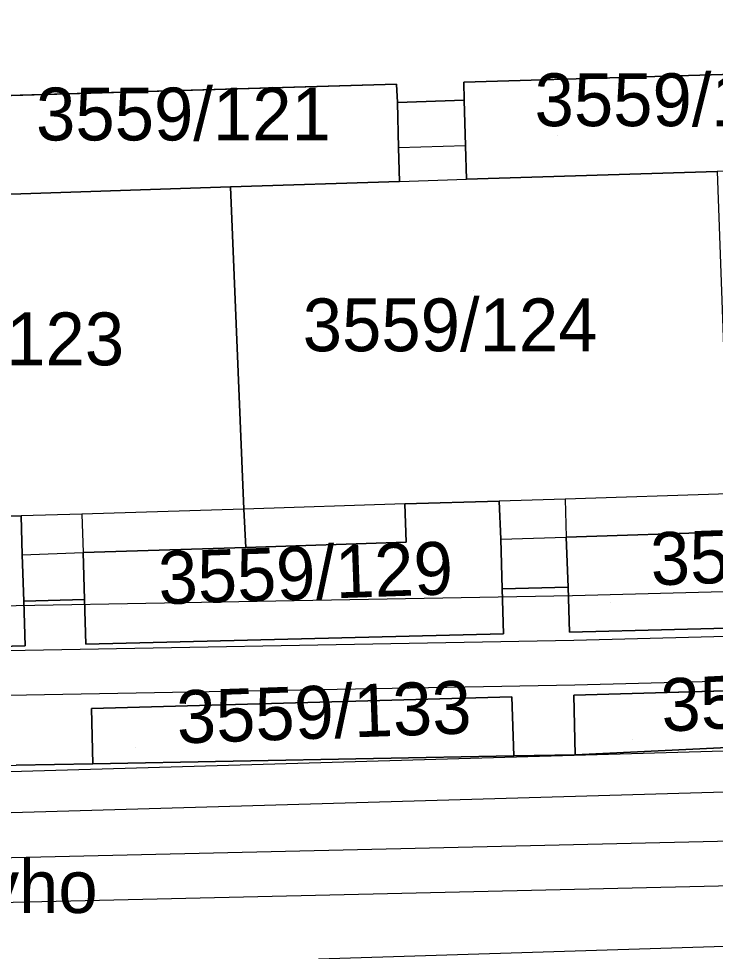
# Model space of a CAD drawing. Extents: x -264070 to -262271, y -1238894 to -1238141.
# Drawn here: x -262753.38 to -262727.02, y -1238359.92 to -1238324.62 of the extents above; entities that cross this region are included whole.
import ezdxf

# ---------------------------------------------------------------- set-up
doc = ezdxf.new("R2010")
doc.units = 0
for name, color, linetype in [('body_kn', 7, 'Continuous'), ('kladpar_druhypozemkov', 7, 'Continuous'), ('kladpar_hranice', 7, 'Continuous'), ('kladpar_parcelnecisla', 7, 'Continuous'), ('kladpar_plochy', 7, 'Continuous'), ('popisy', 7, 'Continuous'), ('tarchy_linie', 7, 'Continuous'), ('zappar_hrandruhpozemk', 7, 'Continuous')]:
    doc.layers.add(name, color=color, linetype=linetype)

msp = doc.modelspace()

# ---------------------------------------------------------------- linework, layer by layer
at = {"layer": 'body_kn'}
for p, q in [((-262739.08, -1238327.1), (-262739.08, -1238327.1)), ((-262739.08, -1238327.1), (-262739.08, -1238327.1)), ((-262736.54, -1238327.02), (-262736.54, -1238327.02)), ((-262739.05, -1238327.79), (-262739.05, -1238327.79)), ((-262736.52, -1238327.71), (-262736.52, -1238327.71)), ((-262739.01, -1238329.51), (-262739.01, -1238329.51)), ((-262736.47, -1238329.43), (-262736.47, -1238329.43)), ((-262736.47, -1238329.43), (-262736.47, -1238329.43)), ((-262745.36, -1238330.99), (-262745.36, -1238330.99)), ((-262745.36, -1238330.99), (-262745.36, -1238330.99)), ((-262738.97, -1238330.78), (-262738.97, -1238330.78)), ((-262738.97, -1238330.78), (-262738.97, -1238330.78)), ((-262736.44, -1238330.7), (-262736.44, -1238330.7)), ((-262738.77, -1238342.99), (-262738.77, -1238342.99)), ((-262738.77, -1238342.99), (-262738.77, -1238342.99)), ((-262735.2, -1238342.88), (-262735.2, -1238342.88)), ((-262732.7, -1238342.81), (-262732.7, -1238342.81)), ((-262732.7, -1238342.81), (-262732.7, -1238342.81)), ((-262750.99, -1238343.37), (-262750.99, -1238343.37)), ((-262750.99, -1238343.37), (-262750.99, -1238343.37)), ((-262744.86, -1238343.18), (-262744.86, -1238343.18)), ((-262744.86, -1238343.18), (-262744.86, -1238343.18)), ((-262753.29, -1238343.44), (-262753.29, -1238343.44)), ((-262738.72, -1238344.44), (-262738.72, -1238344.44)), ((-262735.14, -1238344.32), (-262735.14, -1238344.32)), ((-262735.14, -1238344.32), (-262735.14, -1238344.32)), ((-262732.66, -1238344.24), (-262732.66, -1238344.24)), ((-262744.79, -1238344.64), (-262744.79, -1238344.64)), ((-262744.79, -1238344.64), (-262744.79, -1238344.64)), ((-262753.25, -1238344.91), (-262753.25, -1238344.91)), ((-262753.25, -1238344.91), (-262753.25, -1238344.91)), ((-262750.94, -1238344.83), (-262750.94, -1238344.83)), ((-262735.09, -1238346.2), (-262735.09, -1238346.2)), ((-262732.59, -1238346.14), (-262732.59, -1238346.14)), ((-262732.42, -1238346.45), (-262732.42, -1238346.45)), ((-262753.19, -1238346.67), (-262753.19, -1238346.67)), ((-262750.89, -1238346.61), (-262750.89, -1238346.61)), ((-262735.04, -1238347.91), (-262735.04, -1238347.91)), ((-262732.54, -1238347.84), (-262732.54, -1238347.84)), ((-262750.84, -1238348.3), (-262750.84, -1238348.3)), ((-262732.38, -1238348.15), (-262732.38, -1238348.15)), ((-262753.14, -1238348.36), (-262753.14, -1238348.36)), ((-262732.34, -1238349.85), (-262732.34, -1238349.85)), ((-262734.72, -1238350.29), (-262734.72, -1238350.29)), ((-262734.72, -1238350.29), (-262734.72, -1238350.29)), ((-262732.38, -1238350.22), (-262732.38, -1238350.22)), ((-262750.62, -1238350.73), (-262750.62, -1238350.73)), ((-262734.65, -1238352.52), (-262734.65, -1238352.52)), ((-262734.65, -1238352.52), (-262734.65, -1238352.52)), ((-262732.32, -1238352.48), (-262732.32, -1238352.48)), ((-262750.57, -1238352.82), (-262750.57, -1238352.82))]:
    msp.add_line(p, q, dxfattribs=at)
at = {"layer": 'kladpar_druhypozemkov'}
for p, q in [((-262732.99, -1238329.06), (-262732.99, -1238329.06)), ((-262752.11, -1238329.56), (-262752.11, -1238329.56)), ((-262736.17, -1238334.91), (-262736.17, -1238334.91)), ((-262749.47, -1238346.91), (-262749.47, -1238346.91)), ((-262730.97, -1238346.71), (-262730.97, -1238346.71)), ((-262748.97, -1238352.21), (-262748.97, -1238352.21)), ((-262730.14, -1238351.92), (-262730.14, -1238351.92))]:
    msp.add_line(p, q, dxfattribs=at)
at = {"layer": 'kladpar_hranice'}
for points in [[(-262721.22, -1238326.57), (-262736.54, -1238327.02), (-262736.52, -1238327.71), (-262739.05, -1238327.79), (-262739.08, -1238327.1), (-262754.95, -1238327.57), (-262754.92, -1238328.24), (-262757.23, -1238328.31), (-262757.24, -1238327.64), (-262773.05, -1238328.11), (-262773.03, -1238328.76), (-262775.43, -1238328.83), (-262775.44, -1238328.18), (-262781.67, -1238328.36), (-262781.72, -1238326.75), (-262779.55, -1238322.8)], [(-262721.22, -1238326.57), (-262721.2, -1238327.21), (-262721.15, -1238329.03), (-262721.11, -1238330.21), (-262726.95, -1238330.4), (-262736.44, -1238330.7), (-262736.47, -1238329.43), (-262736.52, -1238327.71), (-262736.54, -1238327.02), (-262721.22, -1238326.57)], [(-262739.08, -1238327.1), (-262739.05, -1238327.79), (-262739.01, -1238329.51), (-262738.97, -1238330.78), (-262745.36, -1238330.99), (-262754.82, -1238331.3), (-262754.86, -1238330.02), (-262754.92, -1238328.24), (-262754.95, -1238327.57), (-262739.08, -1238327.1)], [(-262726.95, -1238330.4), (-262726.51, -1238342.61), (-262726.47, -1238344.04), (-262732.66, -1238344.24), (-262732.59, -1238346.14), (-262735.09, -1238346.2), (-262735.14, -1238344.32), (-262735.2, -1238342.88), (-262738.77, -1238342.99), (-262738.72, -1238344.44), (-262744.79, -1238344.64), (-262744.86, -1238343.18), (-262745.36, -1238330.99), (-262738.97, -1238330.78), (-262739.01, -1238329.51), (-262739.05, -1238327.79), (-262736.52, -1238327.71), (-262736.47, -1238329.43), (-262736.44, -1238330.7), (-262726.95, -1238330.4)], [(-262745.36, -1238330.99), (-262744.86, -1238343.18), (-262744.79, -1238344.64), (-262750.94, -1238344.83), (-262750.89, -1238346.61), (-262753.19, -1238346.67), (-262753.25, -1238344.91), (-262753.29, -1238343.44), (-262756.57, -1238343.54), (-262756.53, -1238345.02), (-262762.91, -1238345.23), (-262762.98, -1238343.74), (-262763.56, -1238331.59), (-262757.19, -1238331.38), (-262757.21, -1238330.09), (-262757.23, -1238328.31), (-262754.92, -1238328.24), (-262754.86, -1238330.02), (-262754.82, -1238331.3), (-262745.36, -1238330.99)], [(-262720.12, -1238343.84), (-262720.16, -1238342.42), (-262716.81, -1238342.32), (-262716.76, -1238343.72), (-262716.71, -1238345.59), (-262716.65, -1238347.44), (-262732.54, -1238347.84), (-262732.59, -1238346.14), (-262732.66, -1238344.24), (-262726.47, -1238344.04), (-262720.12, -1238343.84)], [(-262744.79, -1238344.64), (-262738.72, -1238344.44), (-262738.77, -1238342.99), (-262735.2, -1238342.88), (-262735.14, -1238344.32), (-262735.09, -1238346.2), (-262735.04, -1238347.91), (-262750.84, -1238348.3), (-262750.89, -1238346.61), (-262750.94, -1238344.83), (-262744.79, -1238344.64)], [(-262762.91, -1238345.23), (-262756.53, -1238345.02), (-262756.57, -1238343.54), (-262753.29, -1238343.44), (-262753.25, -1238344.91), (-262753.19, -1238346.67), (-262753.14, -1238348.36), (-262768.85, -1238348.76), (-262768.91, -1238347.31), (-262768.98, -1238345.42), (-262762.91, -1238345.23)], [(-262768.85, -1238348.76), (-262753.14, -1238348.36), (-262753.19, -1238346.67), (-262750.89, -1238346.61), (-262750.84, -1238348.3), (-262735.04, -1238347.91), (-262735.09, -1238346.2), (-262732.59, -1238346.14), (-262732.54, -1238347.84), (-262716.65, -1238347.44)], [(-262734.65, -1238352.52), (-262732.32, -1238352.48), (-262716.88, -1238351.74), (-262714.36, -1238351.62), (-262651.76, -1238349.84), (-262651.21, -1238349.82), (-262629.63, -1238349.26), (-262625.66, -1238349.15), (-262623.24, -1238349.09), (-262607.78, -1238348.69), (-262605.4, -1238348.63), (-262589.78, -1238348.22), (-262587.12, -1238348.15), (-262571.88, -1238347.76), (-262569.02, -1238347.69), (-262532.73, -1238346.75), (-262527.93, -1238346.63)], [(-262716.94, -1238349.79), (-262732.38, -1238350.22), (-262732.32, -1238352.48), (-262734.65, -1238352.52), (-262734.72, -1238350.29), (-262750.62, -1238350.73), (-262750.57, -1238352.82), (-262753.47, -1238352.87)], [(-262716.94, -1238349.79), (-262716.88, -1238351.74), (-262732.32, -1238352.48), (-262732.38, -1238350.22), (-262716.94, -1238349.79)], [(-262734.72, -1238350.29), (-262734.65, -1238352.52), (-262750.57, -1238352.82), (-262750.62, -1238350.73), (-262734.72, -1238350.29)], [(-262913.61, -1238355.34), (-262912.5, -1238356.28), (-262911.33, -1238356.92), (-262910.35, -1238357.22), (-262909.61, -1238357.18), (-262885.75, -1238356.54), (-262883.58, -1238356.48), (-262883.56, -1238356.48), (-262825.9, -1238354.8), (-262797.07, -1238353.67), (-262797.05, -1238353.67), (-262780.13, -1238353.36), (-262771.49, -1238353.2), (-262768.53, -1238353.14), (-262753.47, -1238352.87), (-262750.57, -1238352.82), (-262734.65, -1238352.52)]]:
    msp.add_lwpolyline(points, dxfattribs=at)
at = {"layer": 'kladpar_plochy'}
for p, q in [((-262721.22, -1238326.57), (-262736.54, -1238327.02)), ((-262739.08, -1238327.1), (-262754.95, -1238327.57)), ((-262739.05, -1238327.79), (-262739.08, -1238327.1)), ((-262736.54, -1238327.02), (-262736.52, -1238327.71)), ((-262736.52, -1238327.71), (-262739.05, -1238327.79)), ((-262735.09, -1238346.2), (-262732.59, -1238346.14)), ((-262735.04, -1238347.91), (-262735.09, -1238346.2)), ((-262732.59, -1238346.14), (-262732.54, -1238347.84)), ((-262753.19, -1238346.67), (-262750.89, -1238346.61)), ((-262753.14, -1238348.36), (-262753.19, -1238346.67)), ((-262750.89, -1238346.61), (-262750.84, -1238348.3)), ((-262732.54, -1238347.84), (-262716.65, -1238347.44)), ((-262750.84, -1238348.3), (-262735.04, -1238347.91)), ((-262768.85, -1238348.76), (-262753.14, -1238348.36)), ((-262716.94, -1238349.79), (-262732.38, -1238350.22)), ((-262734.72, -1238350.29), (-262750.62, -1238350.73)), ((-262734.65, -1238352.52), (-262734.72, -1238350.29)), ((-262732.38, -1238350.22), (-262732.32, -1238352.48)), ((-262750.62, -1238350.73), (-262750.57, -1238352.82)), ((-262732.32, -1238352.48), (-262734.65, -1238352.52)), ((-262750.57, -1238352.82), (-262753.47, -1238352.87))]:
    msp.add_line(p, q, dxfattribs=at)
for points in [[(-262721.22, -1238326.57), (-262721.2, -1238327.21), (-262721.15, -1238329.03), (-262721.11, -1238330.21), (-262726.95, -1238330.4), (-262736.44, -1238330.7), (-262736.47, -1238329.43), (-262736.52, -1238327.71), (-262736.54, -1238327.02)], [(-262739.08, -1238327.1), (-262739.05, -1238327.79), (-262739.01, -1238329.51), (-262738.97, -1238330.78), (-262745.36, -1238330.99), (-262754.82, -1238331.3), (-262754.86, -1238330.02), (-262754.92, -1238328.24), (-262754.95, -1238327.57)], [(-262726.95, -1238330.4), (-262726.51, -1238342.61), (-262726.47, -1238344.04), (-262732.66, -1238344.24), (-262732.59, -1238346.14), (-262735.09, -1238346.2), (-262735.14, -1238344.32), (-262735.2, -1238342.88), (-262738.77, -1238342.99), (-262738.72, -1238344.44), (-262744.79, -1238344.64), (-262744.86, -1238343.18), (-262745.36, -1238330.99), (-262738.97, -1238330.78), (-262739.01, -1238329.51), (-262739.05, -1238327.79), (-262736.52, -1238327.71), (-262736.47, -1238329.43), (-262736.44, -1238330.7)], [(-262745.36, -1238330.99), (-262744.86, -1238343.18), (-262744.79, -1238344.64), (-262750.94, -1238344.83), (-262750.89, -1238346.61), (-262753.19, -1238346.67), (-262753.25, -1238344.91), (-262753.29, -1238343.44), (-262756.57, -1238343.54), (-262756.53, -1238345.02), (-262762.91, -1238345.23), (-262762.98, -1238343.74), (-262763.56, -1238331.59), (-262757.19, -1238331.38), (-262757.21, -1238330.09), (-262757.23, -1238328.31), (-262754.92, -1238328.24), (-262754.86, -1238330.02), (-262754.82, -1238331.3)], [(-262720.12, -1238343.84), (-262720.16, -1238342.42), (-262716.81, -1238342.32), (-262716.76, -1238343.72), (-262716.71, -1238345.59), (-262716.65, -1238347.44), (-262732.54, -1238347.84), (-262732.59, -1238346.14), (-262732.66, -1238344.24), (-262726.47, -1238344.04)], [(-262744.79, -1238344.64), (-262738.72, -1238344.44), (-262738.77, -1238342.99), (-262735.2, -1238342.88), (-262735.14, -1238344.32), (-262735.09, -1238346.2), (-262735.04, -1238347.91), (-262750.84, -1238348.3), (-262750.89, -1238346.61), (-262750.94, -1238344.83)], [(-262762.91, -1238345.23), (-262756.53, -1238345.02), (-262756.57, -1238343.54), (-262753.29, -1238343.44), (-262753.25, -1238344.91), (-262753.19, -1238346.67), (-262753.14, -1238348.36), (-262768.85, -1238348.76), (-262768.91, -1238347.31), (-262768.98, -1238345.42)], [(-262716.94, -1238349.79), (-262716.88, -1238351.74), (-262732.32, -1238352.48), (-262732.38, -1238350.22)], [(-262734.72, -1238350.29), (-262734.65, -1238352.52), (-262750.57, -1238352.82), (-262750.62, -1238350.73)]]:
    msp.add_lwpolyline(points, close=True, dxfattribs=at)
msp.add_lwpolyline([(-262797.05, -1238353.67), (-262780.13, -1238353.36), (-262771.49, -1238353.2), (-262768.53, -1238353.14), (-262753.47, -1238352.87), (-262750.57, -1238352.82), (-262734.65, -1238352.52), (-262732.32, -1238352.48), (-262716.88, -1238351.74), (-262714.36, -1238351.62), (-262651.76, -1238349.84), (-262651.21, -1238349.82), (-262629.63, -1238349.26), (-262625.66, -1238349.15), (-262623.24, -1238349.09), (-262607.78, -1238348.69), (-262605.4, -1238348.63), (-262589.78, -1238348.22), (-262587.12, -1238348.15), (-262571.88, -1238347.76), (-262569.02, -1238347.69), (-262532.73, -1238346.75), (-262527.93, -1238346.63)], dxfattribs=at)
at = {"layer": 'tarchy_linie'}
for points in [[(-262879.36, -1238352.78), (-262832, -1238350.33), (-262782.2, -1238349.05), (-262732.38, -1238348.15), (-262687.56, -1238346.97), (-262676.12, -1238346.24), (-262630.21, -1238345.2), (-262580.42, -1238343.73), (-262555.82, -1238343.74), (-262532.87, -1238343.21)], [(-262832.04, -1238348.63), (-262782.24, -1238347.35), (-262771.55, -1238347.16), (-262771.54, -1238347.37), (-262768.91, -1238347.31), (-262768.92, -1238347.11), (-262732.42, -1238346.45), (-262687.64, -1238345.27), (-262676.19, -1238344.54), (-262636.52, -1238343.61)], [(-262915.67, -1238357.53), (-262827.35, -1238355.25), (-262717.55, -1238352.07), (-262612.02, -1238349.11), (-262582.13, -1238348.18), (-262523.92, -1238348.6), (-262527.18, -1238346.61), (-262526.75, -1238346.6), (-262525.01, -1238346.49), (-262524.28, -1238346.33), (-262523.39, -1238346.14), (-262523.44, -1238346.84), (-262523.58, -1238348.81), (-262523.63, -1238349.52), (-262523.67, -1238350.15), (-262523.75, -1238351.27), (-262523.88, -1238353.02), (-262569.3, -1238353.65), (-262620.18, -1238354.72), (-262670.86, -1238355.99), (-262721.99, -1238357.34), (-262772.67, -1238358.51), (-262811.72, -1238360.02)], [(-262630.16, -1238346.95), (-262676.05, -1238347.94), (-262687.48, -1238348.67), (-262732.34, -1238349.85), (-262782.16, -1238350.75), (-262831.96, -1238352.03)], [(-262916.13, -1238359.08), (-262827.31, -1238356.8), (-262717.51, -1238353.62), (-262611.98, -1238350.66), (-262582.11, -1238349.73), (-262523.67, -1238350.15)], [(-262916.76, -1238361.2), (-262874.25, -1238359.92), (-262823.54, -1238358.51), (-262811.77, -1238358.32), (-262772.72, -1238356.81), (-262722.03, -1238355.64), (-262670.9, -1238354.24), (-262620.22, -1238352.97), (-262569.46, -1238351.9), (-262523.75, -1238351.27)]]:
    msp.add_lwpolyline(points, dxfattribs=at)
at = {"layer": 'zappar_hrandruhpozemk'}
for p, q in [((-262736.47, -1238329.43), (-262739.01, -1238329.51)), ((-262738.97, -1238330.78), (-262736.44, -1238330.7)), ((-262738.77, -1238342.99), (-262744.86, -1238343.18)), ((-262732.7, -1238342.81), (-262732.66, -1238344.24)), ((-262750.99, -1238343.37), (-262750.94, -1238344.83)), ((-262735.14, -1238344.32), (-262732.66, -1238344.24)), ((-262753.25, -1238344.91), (-262750.94, -1238344.83))]:
    msp.add_line(p, q, dxfattribs=at)
for points in [[(-262726.51, -1238342.61), (-262732.7, -1238342.81), (-262735.2, -1238342.88)], [(-262744.86, -1238343.18), (-262750.99, -1238343.37), (-262753.29, -1238343.44)], [(-262742.04, -1238360.21), (-262650.98, -1238357.37), (-262572.39, -1238355.1)]]:
    msp.add_lwpolyline(points, dxfattribs=at)

# ---------------------------------------------------------------- texts
at = {"layer": 'kladpar_parcelnecisla'}
for s, p in [('3559/195', (-262733.86, -1238328.69)), ('3559/121', (-262752.722, -1238329.23)), ('3559/124', (-262742.632, -1238337.21)), ('3559/123', (-262760.544, -1238337.74))]:
    msp.add_text(s, height=2, dxfattribs=at).set_placement(p)
for s, rotation, p in [('3559/130', 2, (-262729.44, -1238346.073)), ('3559/129', 2, (-262748.063, -1238346.791)), ('3559/134', 3, (-262729.026, -1238351.612)), ('3559/133', 2, (-262747.371, -1238352.056))]:
    msp.add_text(s, height=2, rotation=rotation, dxfattribs=at).set_placement(p)
at = {"layer": 'popisy'}
msp.add_text('Jakobyho', height=2, dxfattribs=at).set_placement((-262761.84, -1238358.47))

doc.saveas('drawing.dxf')
